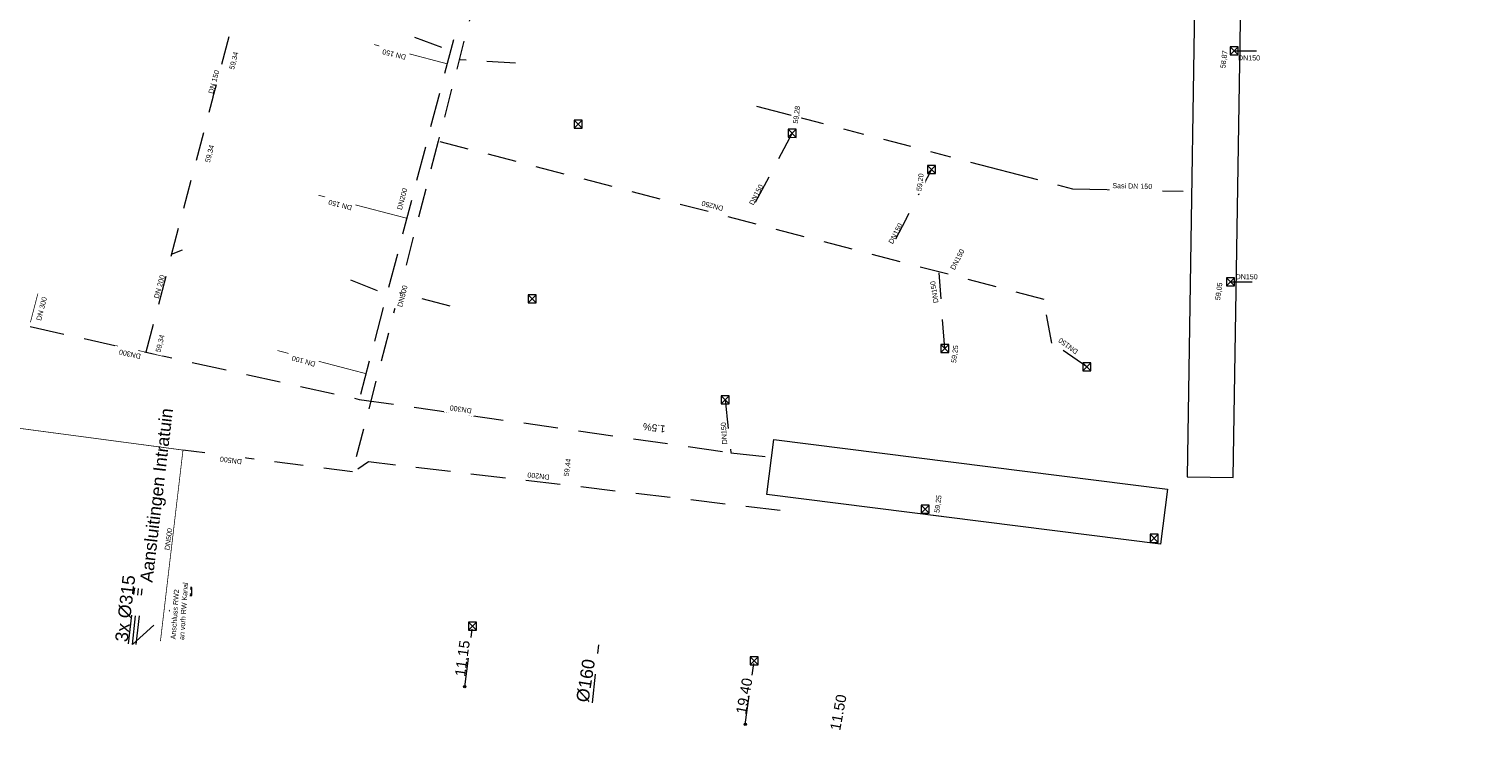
# Model space of a CAD drawing. Header units: inches. Extents: x 0 to 191500, y 0 to 342750.
# Tile 294 of 547: x 185642 to 185768, y 333386 to 333447. Entities that reach past the tile are written whole.
import ezdxf
from ezdxf.enums import TextEntityAlignment as Align

# ---------------------------------------------------------------- set-up
doc = ezdxf.new("R2010")
doc.units = ezdxf.units.IN
doc.header["$MEASUREMENT"] = 0
for name, pattern in [('RI-DRAINAGE', [19.2, 6, -1.8, 1.8, -1.8, 2.4, -1.8, 1.8, -1.8]), ('RI-HWA_HUISAANSLUITING', [4.8, 3, -1.8]), ('RI-HWA_KOLKAANSLUITING', [4.3, 2.5, -1.8])]:
    doc.linetypes.add(name, pattern=pattern)
doc.layers.get('0').update_dxf_attribs({"lineweight": 20})
for name, color, linetype, lineweight in [('ECW', 150, 'Continuous', 20), ('N-WE-RI-DRAINAGE-G', 90, 'RI-DRAINAGE', 20), ('N-WE-RI-HWA-MAATVOERING-T25', 151, 'Continuous', 20), ('N-WE-RI-HWA_HUISAANSLUITING', 150, 'RI-HWA_HUISAANSLUITING', 20), ('N-WE-RI-HWA_INFILTRATIE', 4, 'Continuous', 20), ('N-WE-RI-HWA_KOLK-S', 150, 'Continuous', 20), ('N-WE-RI-HWA_KOLKAANSLUITING', 150, 'RI-HWA_KOLKAANSLUITING', 20), ('N-WE-RI-HWA_KOLKAANSLUITING_PVC_125-G', 150, 'RI-HWA_KOLKAANSLUITING', 20), ('N-WE-RI-INLAAT', 7, 'Continuous', 20), ('Tekst algemeen', 7, 'Continuous', 20)]:
    doc.layers.add(name, color=color, linetype=linetype, lineweight=lineweight)
doc.styles.add('ROMANS', font='arial.ttf', dxfattribs={"width": 0.9})
picture_1 = doc.add_image_def('image1.ecw', size_in_pixel=(220000, 285000))

# ---------------------------------------------------------------- blocks, each defined once
blk = doc.blocks.new('A$C2C270354')
h = blk.add_hatch(color=256)
h.dxf.hatch_style = 1
edge = h.paths.add_edge_path()
edge.add_arc((0, 0), 0.1, 0, 360)
blk.add_circle((0, 0), 0.1)

msp = doc.modelspace()

# ---------------------------------------------------------------- linework, layer by layer
at = {"layer": 'N-WE-RI-DRAINAGE-G'}
for p, q in [((185705.35478, 333440.6241), (185732.7572, 333433.44958)), ((185732.7572, 333433.44958), (185743.08202, 333433.22371))]:
    msp.add_line(p, q, dxfattribs=at)
at = {"layer": 'N-WE-RI-HWA_HUISAANSLUITING'}
for p, q in [((185681.52082, 333455.64209), (185670.93765, 333415.17682)), ((185642.39652, 333421.48214), (185670.93765, 333415.17682)), ((185670.93765, 333415.17682), (185703.14008, 333410.54296)), ((185703.14008, 333410.54296), (185706.67039, 333410.14841)), ((185671.72108, 333409.74989), (185670.80506, 333409.10706)), ((185707.42971, 333405.53059), (185671.72108, 333409.74989))]:
    msp.add_line(p, q, dxfattribs=at)
for points in [[(185678.50785, 333444.29932, 0.0625, 0.0625, 0), (185672.20514, 333445.96131, 0.0625, 0.0625, 0)], [(185667.3868, 333432.88962, 0.0625, 0.0625, 0), (185669.08567, 333432.44539, 0.0625, 0.0625, 0)], [(185675.03811, 333430.8926, 0.0625, 0.0625, 0), (185668.68709, 333432.5457, 0.0625, 0.0625, 0)], [(185663.83912, 333419.41357, 0.0625, 0.0625, 0), (185671.52937, 333417.40107, 0.0625, 0.0625, 0)], [(185665.96821, 333418.85661, 0.0625, 0.0625, 0), (185665.15436, 333419.06851, 0.0625, 0.0625, 0)]]:
    msp.add_lwpolyline(points, format="xyseb", dxfattribs=at)
at = {"layer": 'N-WE-RI-HWA_KOLK-S'}
for p, q in [((185689.55673, 333439.40746), (185689.55523, 333438.71101)), ((185689.55523, 333438.71101), (185690.25318, 333439.40596)), ((185689.55673, 333439.40746), (185690.25168, 333438.70951)), ((185690.25318, 333439.40596), (185689.55673, 333439.40746)), ((185690.25168, 333438.70951), (185690.25318, 333439.40596)), ((185689.55523, 333438.71101), (185690.25168, 333438.70951)), ((185708.10128, 333437.90922), (185708.79773, 333437.90772)), ((185720.88291, 333434.76596), (185720.8844, 333435.46242)), ((185685.5852, 333424.25357), (185685.58371, 333423.55712)), ((185685.58371, 333423.55712), (185686.28166, 333424.25207)), ((185685.5852, 333424.25357), (185686.28016, 333423.55562)), ((185686.28166, 333424.25207), (185685.5852, 333424.25357)), ((185686.28016, 333423.55562), (185686.28166, 333424.25207)), ((185685.58371, 333423.55712), (185686.28016, 333423.55562)), ((185721.33728, 333419.94575), (185721.33579, 333419.2493)), ((185734.35614, 333417.63991), (185734.35763, 333418.33637)), ((185733.65968, 333417.64141), (185734.35614, 333417.63991)), ((185702.30695, 333415.48156), (185702.30545, 333414.7851)), ((185702.30545, 333414.7851), (185703.0034, 333415.48006)), ((185702.30695, 333415.48156), (185703.0019, 333414.78361)), ((185703.0034, 333415.48006), (185702.30695, 333415.48156)), ((185703.0019, 333414.78361), (185703.0034, 333415.48006)), ((185702.30545, 333414.7851), (185703.0019, 333414.78361)), ((185719.64821, 333406.00414), (185719.64672, 333405.30769)), ((185739.48665, 333403.46794), (185739.48516, 333402.77149)), ((185739.48516, 333402.77149), (185740.18311, 333403.46645)), ((185739.48665, 333403.46794), (185740.18161, 333402.76999)), ((185740.18311, 333403.46645), (185739.48665, 333403.46794)), ((185740.18161, 333402.76999), (185740.18311, 333403.46645)), ((185739.48516, 333402.77149), (185740.18161, 333402.76999)), ((185655.73309, 333398.85432), (185655.73159, 333398.15786)), ((185655.73159, 333398.15786), (185656.42954, 333398.85282)), ((185655.73159, 333398.15786), (185656.42804, 333398.15637)), ((185655.73309, 333398.85432), (185656.42804, 333398.15637)), ((185656.42954, 333398.85282), (185655.73309, 333398.85432)), ((185656.42804, 333398.15637), (185656.42954, 333398.85282)), ((185680.39955, 333395.83709), (185680.39806, 333395.14064)), ((185680.39806, 333395.14064), (185681.09601, 333395.8356)), ((185680.39955, 333395.83709), (185681.09451, 333395.13914)), ((185681.09601, 333395.8356), (185680.39955, 333395.83709)), ((185681.09451, 333395.13914), (185681.09601, 333395.8356)), ((185680.39806, 333395.14064), (185681.09451, 333395.13914)), ((185704.82233, 333392.84968), (185704.82083, 333392.15322)), ((185704.82083, 333392.15322), (185705.51878, 333392.84818)), ((185704.82233, 333392.84968), (185705.51728, 333392.15173)), ((185705.51878, 333392.84818), (185704.82233, 333392.84968)), ((185705.51728, 333392.15173), (185705.51878, 333392.84818)), ((185704.82083, 333392.15322), (185705.51728, 333392.15173))]:
    msp.add_line(p, q, dxfattribs=at)
at = {"layer": 'N-WE-RI-HWA_KOLKAANSLUITING'}
for p, q in [((185685.37081, 333467.07958), (185677.77659, 333437.5728)), ((185684.4836, 333444.34933), (185679.66915, 333444.63781)), ((185730.29482, 333423.8528), (185677.77659, 333437.5728)), ((185654.6672, 333427.76569), (185655.61923, 333428.15508)), ((185721.68476, 333419.59677), (185721.20484, 333426.15405)), ((185670.34174, 333408.88132), (185655.6527, 333410.77568))]:
    msp.add_line(p, q, dxfattribs=at)
at = {"layer": 'N-WE-RI-HWA_KOLKAANSLUITING_PVC_125-G'}
for p, q in [((185651.26437, 333393.92), (185656.04947, 333398.25116)), ((185680.08046, 333390.24759), (185680.71594, 333395.23394)), ((185704.39786, 333386.97494), (185705.13871, 333392.24653))]:
    msp.add_line(p, q, dxfattribs=at)
for points in [[(185650.93463, 333393.96301), (185651.46647, 333398.81176)], [(185651.26437, 333393.92), (185651.79653, 333398.77139)], [(185651.59626, 333393.89921), (185652.12603, 333398.73108)], [(185691.141, 333388.838), (185691.69777, 333393.89063)]]:
    msp.add_lwpolyline(points, dxfattribs=at)

# ---------------------------------------------------------------- block references
at = {"layer": 'N-WE-RI-INLAAT', "rotation": 0.06357443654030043}
for p in [(185680.08046, 333390.24759), (185704.39786, 333386.97494)]:
    msp.add_blockref('A$C2C270354', p, dxfattribs=at)

# ---------------------------------------------------------------- texts
at = {"layer": 'N-WE-RI-HWA-MAATVOERING-T25', "style": 'ROMANS'}
for s, rotation, p in [('11.15', 82.2191542, (185680.10178, 333391.08517, 0)), ('19.40', 79.5800414, (185704.45773, 333387.81065, 0)), ('11.50', 79.5800414, (185712.61815, 333386.38321, 0))]:
    msp.add_text(s, height=0.9, rotation=rotation, dxfattribs=at).set_placement(p)
at = {"layer": 'Tekst algemeen', "style": 'ROMANS'}
for s, rotation, p in [('Aansluitingen Intratuin', 83.2486999, (185653.33243, 333399.20396)), ('3x %%C315', 83.2702503, (185651.17447, 333394.05225)), ('%%C160', 81.1116792, (185691.12716, 333388.78135))]:
    msp.add_text(s, height=1.1, rotation=rotation, dxfattribs=at).set_placement(p, align=Align.BOTTOM_LEFT)

# ---------------------------------------------------------------- pictures from other files: only their frames are drawn
at = {"layer": 'ECW'}
image = msp.add_image(picture_1, insert=(180500, 328500), size_in_units=(11000, 14250), dxfattribs=at)
image.dxf.flags = 7

# ---------------------------------------------------------------- next in the draw order: texts
at = {"layer": 'N-WE-RI-HWA-MAATVOERING-T25', "char_height": 0.4409722, "attachment_point": 7, "rotation": 82.681, "bg_fill": 2}
for s, insert in [('\\pxql;\\fArial|b0|i0|c0|p2;59,25 ', (185722.74783, 333418.30302)), ('\\pxql;\\fArial|b0|i0|c0|p2;59,44 ', (185689.17132, 333408.46427)), ('\\pxql;\\fArial|b0|i0|c0|p2;59,25 ', (185721.29888, 333405.29521))]:
    msp.add_mtext(s, dxfattribs=dict(at, insert=insert))
at = {"layer": 'Tekst algemeen', "bg_fill": 2}
for s, insert, char_height, attachment_point, rotation in [('\\pxql;\\fArial|b0|i0|c0|p2;DN 150\\fArial|b0|i0|c0|p34;\\C0; ', (185675.02517, 333445.05882), 0.4409722, 7, 165.681), ('\\pxql;\\farial|b0|i0|c0|p2;DN150\\fArial|b0|i0|c0|p34;\\H2.00x;\\C0; ', (185747.10392, 333444.58052), 0.4409722, 7, 359.681), ('\\pxql;\\fArial|b0|i0|c0|p2;DN 150\\fArial|b0|i0|c0|p34;\\C0; ', (185658.27107, 333441.65368), 0.4409722, 7, 74.681), ('\\pxql;\\fArial|b0|i0|c0|p2;DN200\\fAKG Normschrift|b0|i0|c0|p34;\\H1.40x; ', (185674.19917, 333431.68986), 0.4409722, 1, 75.481), ('\\pxql;\\farial|b0|i0|c0|p2;DN150\\fArial|b0|i0|c0|p34;\\H2.00x;\\C0; ', (185705.10283, 333431.97851), 0.4409722, 7, 62.681), ('\\pxql;\\fArial|b0|i0|c0|p2;Sasi DN 150 ', (185736.2081, 333433.49727), 0.4409722, 7, 358.681), ('\\pxql;\\fArial|b0|i0|c0|p2;DN250\\fAKG Normschrift|b0|i0|c0|p34;\\H1.40x; ', (185702.53105, 333431.94302), 0.4409722, 7, 165.481), ('\\pxql;\\farial|b0|i0|c0|p2;DN150\\fArial|b0|i0|c0|p34;\\H2.00x;\\C0; ', (185717.17853, 333428.61183), 0.4409722, 7, 62.681), ('\\pxql;\\fArial|b0|i0|c0|p2;DN 200\\fArial|b0|i0|c0|p34;\\C0; ', (185653.54662, 333423.88407), 0.4409722, 7, 74.681), ('\\pxql;\\farial|b0|i0|c0|p2;DN150\\fArial|b0|i0|c0|p34;\\H2.00x;\\C0; ', (185721.14723, 333423.56604), 0.4409722, 7, 98.681), ('\\pxql;\\farial|b0|i0|c0|p2;DN150\\fArial|b0|i0|c0|p34;\\H2.00x;\\C0; ', (185746.90068, 333425.59439), 0.4409722, 7, 359.681), ('\\pxql;\\fArial|b0|i0|c0|p2;DN 300\\fArial|b0|i0|c0|p34;\\C0; ', (185643.3559, 333421.96876), 0.4409722, 7, 75.681), ('\\pxql;\\farial|b0|i0|c0|p2;DN150\\fArial|b0|i0|c0|p34;\\H2.00x;\\C0; ', (185733.29437, 333419.41926), 0.4409722, 7, 143.681), ('\\pxql;\\fArial|b0|i0|c0|p2;DN300\\fAKG Normschrift|b0|i0|c0|p34;\\H1.40x; ', (185652.03146, 333419.11012), 0.4409722, 7, 167.681), ('\\pxql;\\fArial|b0|i0|c0|p2;DN 100\\fArial|b0|i0|c0|p34;\\C0; ', (185667.17179, 333418.42723), 0.4409722, 7, 164.681), ('\\pxql;\\fArial|b0|i0|c0|p2;DN300\\fAKG Normschrift|b0|i0|c0|p34;\\H1.40x; ', (185680.70899, 333414.3908), 0.4409722, 7, 171.581), ('\\pxql;\\fArial|b0|i0|c0|p2;1.5% ', (185697.51384, 333412.89595), 0.6173611, 7, 172.681), ('\\pxql;\\farial|b0|i0|c0|p2;DN150\\fArial|b0|i0|c0|p34;\\H2.00x;\\C0; ', (185702.83802, 333411.29033), 0.4409722, 7, 93.681), ('\\pxql;\\fArial|b0|i0|c0|p2;DN500\\fAKG Normschrift|b0|i0|c0|p34;\\H1.40x; ', (185660.78404, 333409.98323), 0.4409722, 7, 172.781), ('\\pxql;\\fArial|b0|i0|c0|p2;DN200\\fAKG Normschrift|b0|i0|c0|p34;\\H1.40x; ', (185687.44389, 333408.63644), 0.4409722, 7, 173.581), ('\\pxql;\\fArial|b0|i0|c0|p2;DN500\\fAKG Normschrift|b0|i0|c0|p34;\\H1.40x; ', (185654.49491, 333402.0692), 0.4409722, 7, 82.781), ('\\pxql;\\fArial|b0|i0|c0|p2;Anschluss RW2\\P\\fArial|b0|i0|c0|p34;an vorh RW Kanal\\fAKG Normschrift|b0|i0|c0|p34;\\H1.40x; ', (185655.75552, 333394.29091), 0.4409722, 7, 86.081)]:
    msp.add_mtext(s, dxfattribs=dict(at, insert=insert, char_height=char_height, attachment_point=attachment_point, rotation=rotation))

# ---------------------------------------------------------------- next in the draw order: linework, layer by layer
at = {"layer": 'N-WE-RI-HWA_HUISAANSLUITING'}
for points in [[(185570.73861, 333467.75636, 0.0625, 0.0625, 0), (185565.31504, 333422.37847, 0.0625, 0.0625, 0), (185565.31598, 333422.39093, 0.0625, 0.0625, 0), (185595.69589, 333418.75469, 0.0625, 0.0625, 0), (185655.6527, 333410.77568, 0.0625, 0.0625, 0)], [(185655.6527, 333410.77568, 0.0625, 0.0625, 0), (185653.69805, 333394.1933, 0.0625, 0.0625, 0)]]:
    msp.add_lwpolyline(points, format="xyseb", dxfattribs=at)
at = {"layer": 'N-WE-RI-HWA_INFILTRATIE'}
msp.add_lwpolyline([(185706.87153, 333411.68262), (185740.9892, 333407.37792), (185740.3887, 333402.61462), (185706.25856, 333406.92026), (185706.87153, 333411.68262)], dxfattribs=at)
at = {"layer": 'N-WE-RI-HWA_KOLK-S'}
for p, q in [((185746.79575, 333425.03138), (185746.79725, 333425.72783)), ((185721.33579, 333419.2493), (185722.03374, 333419.94425)), ((185721.33579, 333419.2493), (185722.03224, 333419.2478)), ((185721.33728, 333419.94575), (185722.03224, 333419.2478)), ((185722.03374, 333419.94425), (185721.33728, 333419.94575)), ((185722.03224, 333419.2478), (185722.03374, 333419.94425)), ((185733.66118, 333418.33786), (185733.65968, 333417.64141)), ((185733.65968, 333417.64141), (185734.35763, 333418.33637)), ((185733.66118, 333418.33786), (185734.35614, 333417.63991)), ((185734.35763, 333418.33637), (185733.66118, 333418.33786)), ((185719.64672, 333405.30769), (185720.34467, 333406.00264)), ((185719.64821, 333406.00414), (185720.34317, 333405.30619)), ((185720.34467, 333406.00264), (185719.64821, 333406.00414)), ((185720.34317, 333405.30619), (185720.34467, 333406.00264)), ((185719.64672, 333405.30769), (185720.34317, 333405.30619))]:
    msp.add_line(p, q, dxfattribs=at)
at = {"layer": 'N-WE-RI-HWA_KOLKAANSLUITING'}
for p, q in [((185652.45733, 333419.28806), (185660.44831, 333449.73262)), ((185675.72061, 333446.59831), (185679.55353, 333445.19811)), ((185746.76588, 333445.41585), (185748.71186, 333445.42179)), ((185708.45025, 333438.2567), (185704.40514, 333430.67486)), ((185677.77659, 333437.5728), (185670.34174, 333408.88132)), ((185720.53543, 333435.11494), (185716.59511, 333427.46)), ((185746.4502, 333425.37269), (185748.33155, 333425.38601)), ((185730.98109, 333420.06033), (185730.26857, 333423.83723)), ((185734.00866, 333417.98889), (185730.98109, 333420.06033)), ((185702.65367, 333415.12261), (185703.13853, 333410.55561))]:
    msp.add_line(p, q, dxfattribs=at)
msp.add_lwpolyline([(185642.42476, 333421.85608, 0.0625, 0.0625, 0), (185643.07116, 333424.33944, 0.0625, 0.0625, 0)], format="xyseb", dxfattribs=at)

# ---------------------------------------------------------------- next in the draw order: texts
at = {"layer": 'Tekst algemeen', "insert": (185722.53908, 333426.35913), "char_height": 0.4409722, "attachment_point": 7, "rotation": 62.681, "bg_fill": 2}
msp.add_mtext('\\pxql;\\farial|b0|i0|c0|p2;DN150\\fArial|b0|i0|c0|p34;\\H2.00x;\\C0; ', dxfattribs=at)

# ---------------------------------------------------------------- next in the draw order: texts
at = {"layer": 'N-WE-RI-HWA-MAATVOERING-T25', "char_height": 0.4409722, "attachment_point": 7, "bg_fill": 2}
for s, insert, rotation in [('\\pxql;\\fArial|b0|i0|c0|p2;59,34 ', (185660.15647, 333443.7451), 75.681), ('\\pxql;\\fArial|b0|i0|c0|p2;58,87 ', (185746.08521, 333443.87274), 82.681), ('\\pxql;\\fArial|b0|i0|c0|p2;59,28 ', (185709.0328, 333439.06511), 82.681), ('\\pxql;\\fArial|b0|i0|c0|p2;59,34 ', (185658.06243, 333435.6724), 75.681), ('\\pxql;\\fArial|b0|i0|c0|p2;59,20 ', (185719.74711, 333433.2089), 82.681), ('\\pxql;\\fArial|b0|i0|c0|p2;59,05 ', (185745.63811, 333423.74925), 82.681), ('\\pxql;\\fArial|b0|i0|c0|p2;59,34 ', (185653.76474, 333419.20434), 75.681)]:
    msp.add_mtext(s, dxfattribs=dict(at, insert=insert, rotation=rotation))
at = {"layer": 'Tekst algemeen', "char_height": 0.4409722, "bg_fill": 2}
for s, insert, attachment_point, rotation in [('\\pxql;\\fArial|b0|i0|c0|p2;DN 150\\fArial|b0|i0|c0|p34;\\C0; ', (185670.34794, 333431.99653), 7, 165.681), ('\\pxql;\\fArial|b0|i0|c0|p2;DN500\\fAKG Normschrift|b0|i0|c0|p34;\\H1.40x; ', (185674.22304, 333423.25632), 1, 75.581)]:
    msp.add_mtext(s, dxfattribs=dict(at, insert=insert, attachment_point=attachment_point, rotation=rotation))

# ---------------------------------------------------------------- next in the draw order: linework, layer by layer
at = {"layer": 'N-WE-RI-HWA_INFILTRATIE'}
msp.add_lwpolyline([(185742.69749, 333408.45229), (185746.69903, 333408.38819), (185747.60487, 333465.98108), (185743.60333, 333466.04519), (185742.69749, 333408.45229)], dxfattribs=at)
at = {"layer": 'N-WE-RI-HWA_KOLK-S'}
for p, q in [((185746.4184, 333445.76483), (185746.41691, 333445.06838)), ((185746.41691, 333445.06838), (185747.11486, 333445.76333)), ((185746.4184, 333445.76483), (185747.11336, 333445.06688)), ((185747.11486, 333445.76333), (185746.4184, 333445.76483)), ((185747.11336, 333445.06688), (185747.11486, 333445.76333)), ((185746.41691, 333445.06838), (185747.11336, 333445.06688)), ((185708.10277, 333438.60567), (185708.10128, 333437.90922)), ((185708.10128, 333437.90922), (185708.79922, 333438.60418)), ((185708.10277, 333438.60567), (185708.79773, 333437.90772)), ((185708.79922, 333438.60418), (185708.10277, 333438.60567)), ((185708.79773, 333437.90772), (185708.79922, 333438.60418)), ((185720.18795, 333435.46391), (185720.18645, 333434.76746)), ((185720.18645, 333434.76746), (185720.8844, 333435.46242)), ((185720.18645, 333434.76746), (185720.88291, 333434.76596)), ((185720.18795, 333435.46391), (185720.88291, 333434.76596)), ((185720.8844, 333435.46242), (185720.18795, 333435.46391)), ((185746.1008, 333425.72933), (185746.0993, 333425.03288)), ((185746.0993, 333425.03288), (185746.79725, 333425.72783)), ((185746.1008, 333425.72933), (185746.79575, 333425.03138)), ((185746.79725, 333425.72783), (185746.1008, 333425.72933)), ((185746.0993, 333425.03288), (185746.79575, 333425.03138))]:
    msp.add_line(p, q, dxfattribs=at)
at = {"layer": 'N-WE-RI-HWA_KOLKAANSLUITING'}
for p, q in [((185670.16834, 333425.53671), (185674.09884, 333424.00127)), ((185678.81594, 333423.25382), (185674.45108, 333424.41592))]:
    msp.add_line(p, q, dxfattribs=at)

doc.saveas('drawing.dxf')
